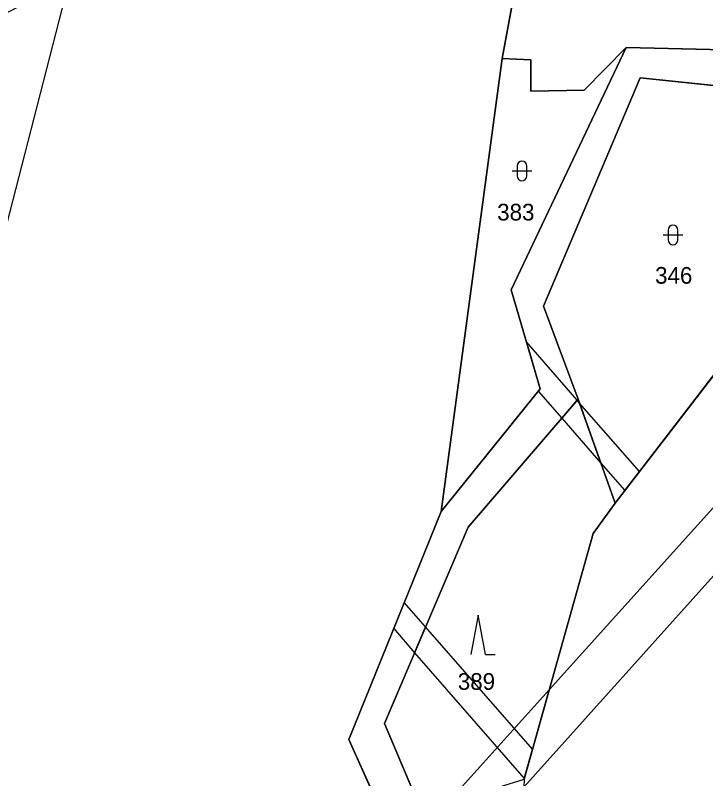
# Model space of a CAD drawing. Extents: x -689422 to -685210, y -987725 to -982160.
# Drawn here: x -686725.1 to -686654.8, y -986856.4 to -986778.6 of the extents above; entities that cross this region are included whole.
import ezdxf

# ---------------------------------------------------------------- set-up
doc = ezdxf.new("R2010")
doc.units = 0
for name, color, linetype in [('KN_Hranice_parcel', 7, 'Continuous'), ('KN_Parcelni cisla', 7, 'Continuous'), ('KN_Polygon parcely', 7, 'Continuous'), ('KN_Pozemkove predmety', 7, 'Continuous'), ('KN_POZEMKY_LESNI POZEMEK', 7, 'Continuous'), ('KN_POZEMKY_ORNA PUDA', 7, 'Continuous'), ('KN_POZEMKY_OSTATNI PLOCHA', 7, 'Continuous'), ('KN_POZEMKY_TTP', 7, 'Continuous'), ('KN_POZEMKY_ZASTAVENA PLOCHA', 7, 'Continuous'), ('KN_VYUZITI_13_zastavena plocha_zboreniste', 7, 'Continuous'), ('KN_VYUZITI_27_ostatni plocha_neplodna puda', 7, 'Continuous'), ('KN_Věcná břemena k části', 7, 'Continuous'), ('KN_Značky kultur', 7, 'Continuous')]:
    doc.layers.add(name, color=color, linetype=linetype)

msp = doc.modelspace()

# ---------------------------------------------------------------- linework, layer by layer
at = {"layer": 'KN_Hranice_parcel'}
for p, q in [((-686669.76, -986751.7), (-686675.53, -986783.03)), ((-686675.53, -986783.03), (-686681.76, -986829.17)), ((-686664.05, -986828.32), (-686651.82, -986812.42)), ((-686667.8, -986817.71), (-686664.05, -986828.32)), ((-686681.76, -986829.17), (-686691.17, -986852.38)), ((-686683.77, -986859.67), (-686687.52, -986850.74))]:
    msp.add_line(p, q, dxfattribs=at)
for points in [[(-686662.92, -986781.9), (-686647.28, -986782.27), (-686643.01, -986782.41), (-686635.76, -986769.5)], [(-686662.92, -986781.9), (-686674.64, -986806.58), (-686671.68, -986816.66), (-686681.76, -986829.17)], [(-686675.53, -986783.03), (-686672.63, -986783.15), (-686672.63, -986786.36), (-686667.21, -986786.24), (-686662.92, -986781.9)], [(-686645.96, -986786.61), (-686661.48, -986785), (-686671.32, -986808.24), (-686667.8, -986817.71)], [(-686687.52, -986850.74), (-686679.02, -986830.76), (-686667.8, -986817.71)], [(-686673.32, -986856.41), (-686666.27, -986831.41), (-686664.05, -986828.32)], [(-686691.17, -986852.38), (-686684.89, -986866.29), (-686685.39, -986886.42), (-686690.27, -986892.63), (-686693.02, -986900.13), (-686697.36, -986913.18), (-686715.65, -986966.67), (-686718.56, -986989.73), (-686716.4, -987027.91)]]:
    msp.add_lwpolyline(points, dxfattribs=at)
at = {"layer": 'KN_Polygon parcely'}
for points in [[(-686587.69, -986663.84), (-686620.08, -986731.12), (-686624.43, -986746.77), (-686627.33, -986754.48), (-686635.76, -986769.5), (-686643.01, -986782.41), (-686647.28, -986782.27), (-686662.92, -986781.9), (-686674.64, -986806.58), (-686671.68, -986816.66), (-686681.76, -986829.17), (-686691.17, -986852.38), (-686684.89, -986866.29)], [(-686683.77, -986859.67), (-686687.52, -986850.74), (-686679.02, -986830.76), (-686667.8, -986817.71), (-686671.32, -986808.24), (-686661.48, -986785), (-686645.96, -986786.61), (-686640.64, -986785.22), (-686628.97, -986763.74), (-686624.52, -986755.54), (-686621.89, -986748.01), (-686617.44, -986732.54), (-686584.85, -986665.54)], [(-686733.52, -987092.86), (-686716.4, -987027.91), (-686718.56, -986989.73), (-686715.65, -986966.67), (-686697.36, -986913.18), (-686693.02, -986900.13), (-686690.27, -986892.63), (-686685.39, -986886.42), (-686684.89, -986866.29), (-686691.17, -986852.38), (-686681.76, -986829.17), (-686675.53, -986783.03), (-686669.76, -986751.7), (-686668.93, -986748.08), (-686678.49, -986747.97), (-686683.49, -986747.92), (-686683.45, -986743.82), (-686687.59, -986743.78), (-686689.2, -986743.77), (-686703.89, -986756.61), (-686709.75, -986769.81), (-686726.31, -986778.54)], [(-686386.41, -986874.65), (-686371.81, -986852.38), (-686422.08, -986825.28), (-686430.82, -986795.96), (-686578.39, -986815.06), (-686613.42, -986828.5), (-686634.79, -986827.47), (-686651.82, -986812.42), (-686664.05, -986828.32), (-686666.27, -986831.41), (-686673.32, -986856.41)]]:
    msp.add_lwpolyline(points, dxfattribs=at)
for points in [[(-686643.01, -986782.41), (-686635.76, -986769.5), (-686649.32, -986763.85), (-686648.52, -986754.99), (-686655.23, -986756.09), (-686658.98, -986750.76), (-686664.16, -986750.78), (-686669.76, -986751.7), (-686675.53, -986783.03), (-686672.63, -986783.15), (-686672.63, -986786.36), (-686667.21, -986786.24), (-686662.92, -986781.9), (-686647.28, -986782.27)], [(-686681.76, -986829.17), (-686671.68, -986816.66), (-686674.64, -986806.58), (-686662.92, -986781.9), (-686667.21, -986786.24), (-686672.63, -986786.36), (-686672.63, -986783.15), (-686675.53, -986783.03)], [(-686651.82, -986812.42), (-686634.79, -986827.47), (-686613.42, -986828.5), (-686612.22, -986820.37), (-686627.53, -986821.49), (-686636.32, -986817.75), (-686646.86, -986802.16), (-686645.96, -986786.61), (-686661.48, -986785), (-686671.32, -986808.24), (-686667.8, -986817.71), (-686664.05, -986828.32)], [(-686673.32, -986856.41), (-686666.27, -986831.41), (-686664.05, -986828.32), (-686667.8, -986817.71), (-686679.02, -986830.76), (-686687.52, -986850.74), (-686683.77, -986859.67)]]:
    msp.add_lwpolyline(points, close=True, dxfattribs=at)
at = {"layer": 'KN_Pozemkove predmety'}
msp.add_line((-686736.81, -986841.95), (-686713.34, -986750.66), dxfattribs=at)
at = {"layer": 'KN_POZEMKY_LESNI POZEMEK'}
for p, q in [((-686679.02, -986830.76), (-686667.8, -986817.71)), ((-686667.8, -986817.71), (-686664.05, -986828.32)), ((-686664.05, -986828.32), (-686666.27, -986831.41)), ((-686687.52, -986850.74), (-686679.02, -986830.76)), ((-686666.27, -986831.41), (-686673.32, -986856.41)), ((-686683.77, -986859.67), (-686687.52, -986850.74))]:
    msp.add_line(p, q, dxfattribs=at)
at = {"layer": 'KN_POZEMKY_ORNA PUDA'}
for p, q in [((-686664.05, -986828.32), (-686651.82, -986812.42)), ((-686666.27, -986831.41), (-686664.05, -986828.32)), ((-686673.32, -986856.41), (-686666.27, -986831.41))]:
    msp.add_line(p, q, dxfattribs=at)
at = {"layer": 'KN_POZEMKY_OSTATNI PLOCHA'}
for p, q in [((-686674.64, -986806.58), (-686662.92, -986781.9)), ((-686662.92, -986781.9), (-686674.64, -986806.58)), ((-686667.21, -986786.24), (-686662.92, -986781.9)), ((-686662.92, -986781.9), (-686647.28, -986782.27)), ((-686681.76, -986829.17), (-686675.53, -986783.03)), ((-686675.53, -986783.03), (-686672.63, -986783.15)), ((-686672.63, -986783.15), (-686672.63, -986786.36)), ((-686661.48, -986785), (-686671.32, -986808.24)), ((-686671.32, -986808.24), (-686661.48, -986785)), ((-686645.96, -986786.61), (-686661.48, -986785)), ((-686661.48, -986785), (-686645.96, -986786.61)), ((-686672.63, -986786.36), (-686667.21, -986786.24)), ((-686671.68, -986816.66), (-686674.64, -986806.58)), ((-686674.64, -986806.58), (-686671.68, -986816.66)), ((-686671.32, -986808.24), (-686667.8, -986817.71)), ((-686667.8, -986817.71), (-686671.32, -986808.24)), ((-686651.82, -986812.42), (-686664.05, -986828.32)), ((-686681.76, -986829.17), (-686671.68, -986816.66)), ((-686671.68, -986816.66), (-686681.76, -986829.17)), ((-686667.8, -986817.71), (-686679.02, -986830.76)), ((-686664.05, -986828.32), (-686667.8, -986817.71)), ((-686691.17, -986852.38), (-686681.76, -986829.17)), ((-686679.02, -986830.76), (-686687.52, -986850.74)), ((-686687.52, -986850.74), (-686683.77, -986859.67)), ((-686684.89, -986866.29), (-686691.17, -986852.38))]:
    msp.add_line(p, q, dxfattribs=at)
at = {"layer": 'KN_POZEMKY_TTP'}
for p, q in [((-686669.76, -986751.7), (-686675.53, -986783.03)), ((-686675.53, -986783.03), (-686681.76, -986829.17)), ((-686681.76, -986829.17), (-686691.17, -986852.38)), ((-686691.17, -986852.38), (-686684.89, -986866.29))]:
    msp.add_line(p, q, dxfattribs=at)
at = {"layer": 'KN_POZEMKY_ZASTAVENA PLOCHA'}
for p, q in [((-686675.53, -986783.03), (-686669.76, -986751.7)), ((-686662.92, -986781.9), (-686667.21, -986786.24)), ((-686647.28, -986782.27), (-686662.92, -986781.9)), ((-686672.63, -986783.15), (-686675.53, -986783.03)), ((-686672.63, -986786.36), (-686672.63, -986783.15)), ((-686667.21, -986786.24), (-686672.63, -986786.36))]:
    msp.add_line(p, q, dxfattribs=at)
at = {"layer": 'KN_VYUZITI_13_zastavena plocha_zboreniste'}
for p, q in [((-686675.53, -986783.03), (-686669.76, -986751.7)), ((-686662.92, -986781.9), (-686667.21, -986786.24)), ((-686647.28, -986782.27), (-686662.92, -986781.9)), ((-686672.63, -986783.15), (-686675.53, -986783.03)), ((-686672.63, -986786.36), (-686672.63, -986783.15)), ((-686667.21, -986786.24), (-686672.63, -986786.36))]:
    msp.add_line(p, q, dxfattribs=at)
at = {"layer": 'KN_VYUZITI_27_ostatni plocha_neplodna puda'}
for p, q in [((-686674.64, -986806.58), (-686662.92, -986781.9)), ((-686662.92, -986781.9), (-686674.64, -986806.58)), ((-686667.21, -986786.24), (-686662.92, -986781.9)), ((-686662.92, -986781.9), (-686647.28, -986782.27)), ((-686681.76, -986829.17), (-686675.53, -986783.03)), ((-686675.53, -986783.03), (-686672.63, -986783.15)), ((-686672.63, -986783.15), (-686672.63, -986786.36)), ((-686661.48, -986785), (-686671.32, -986808.24)), ((-686671.32, -986808.24), (-686661.48, -986785)), ((-686645.96, -986786.61), (-686661.48, -986785)), ((-686661.48, -986785), (-686645.96, -986786.61)), ((-686672.63, -986786.36), (-686667.21, -986786.24)), ((-686671.68, -986816.66), (-686674.64, -986806.58)), ((-686674.64, -986806.58), (-686671.68, -986816.66)), ((-686671.32, -986808.24), (-686667.8, -986817.71)), ((-686667.8, -986817.71), (-686671.32, -986808.24)), ((-686651.82, -986812.42), (-686664.05, -986828.32)), ((-686681.76, -986829.17), (-686671.68, -986816.66)), ((-686671.68, -986816.66), (-686681.76, -986829.17)), ((-686667.8, -986817.71), (-686679.02, -986830.76)), ((-686664.05, -986828.32), (-686667.8, -986817.71)), ((-686691.17, -986852.38), (-686681.76, -986829.17)), ((-686679.02, -986830.76), (-686687.52, -986850.74)), ((-686687.52, -986850.74), (-686683.77, -986859.67)), ((-686684.89, -986866.29), (-686691.17, -986852.38))]:
    msp.add_line(p, q, dxfattribs=at)
at = {"layer": 'KN_Věcná břemena k části'}
for points in [[(-686669.48, -986819.67), (-686667.9, -986817.83), (-686673.08, -986811.89), (-686671.68, -986816.66), (-686671.88, -986816.91)], [(-686665.49, -986824.24), (-686667.66, -986818.11), (-686667.9, -986817.83), (-686669.48, -986819.67)], [(-686667.66, -986818.11), (-686665.49, -986824.24), (-686663.06, -986827.03), (-686661.57, -986825.09)], [(-686670.75, -986847.31), (-686673.32, -986856.41), (-686673.33, -986857.22), (-686650.17, -986831.4), (-686650.29, -986831.29), (-686643.2, -986823.41), (-686643.09, -986823.51), (-686641.4, -986821.63), (-686644.86, -986818.57)], [(-686686.59, -986841.09), (-686684.46, -986843.54), (-686683.34, -986840.91), (-686685.51, -986838.42)], [(-686673.3, -986856.34), (-686672.47, -986853.38), (-686683.34, -986840.91), (-686684.46, -986843.54)], [(-686670.75, -986847.31), (-686681.15, -986858.85), (-686673.32, -986856.41)]]:
    msp.add_lwpolyline(points, close=True, dxfattribs=at)
at = {"layer": 'KN_Značky kultur'}
for p, q in [((-686674.031, -986793.971), (-686674.031, -986794.972)), ((-686673.029, -986794.972), (-686673.029, -986793.971)), ((-686674.531, -986794.471), (-686672.529, -986794.471)), ((-686659.151, -986800.991), (-686657.149, -986800.991)), ((-686658.651, -986800.491), (-686658.651, -986801.492)), ((-686657.649, -986801.492), (-686657.649, -986800.491)), ((-686677.99, -986839.71), (-686678.74, -986843.71)), ((-686677.24, -986843.71), (-686677.99, -986839.71)), ((-686677.24, -986843.71), (-686676.244, -986843.71))]:
    msp.add_line(p, q, dxfattribs=at)
for centre, start, end in [((-686673.53, -986793.971), 0, 180), ((-686673.53, -986794.971), 180, 359.98789), ((-686658.15, -986800.491), 0, 180), ((-686658.15, -986801.491), 180, 359.98789)]:
    msp.add_arc(centre, 0.5, start, end, dxfattribs=at)

# ---------------------------------------------------------------- texts
at = {"layer": 'KN_Parcelni cisla'}
for s, p in [('383', (-686676.05, -986799.52)), ('346', (-686659.97, -986805.96)), ('389', (-686680.06, -986847.32))]:
    msp.add_text(s, height=1.7, dxfattribs=at).set_placement(p)

doc.saveas('drawing.dxf')
